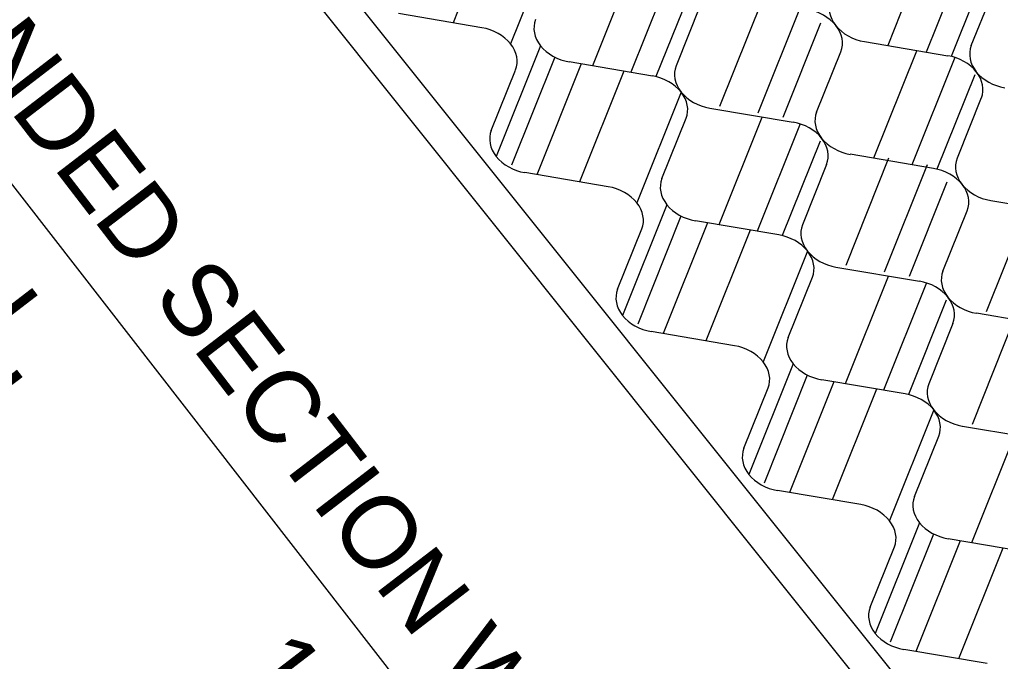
# Model space of a CAD drawing. Extents: x 638850 to 644908, y 297188 to 298900.
# Drawn here: x 638997.23 to 639037.44, y 298261.15 to 298287.46 of the extents above; entities that cross this region are included whole.
import ezdxf

# ---------------------------------------------------------------- set-up
doc = ezdxf.new("R2010")
doc.units = 0
for name, color, linetype in [('2', 7, 'Continuous'), ('3', 7, 'Continuous'), ('6', 7, 'Continuous')]:
    doc.layers.add(name, color=color, linetype=linetype)

msp = doc.modelspace()

# ---------------------------------------------------------------- linework, layer by layer
at = {"layer": '2'}
for p, q in [((639016.818, 298291.868), (639015.001, 298287.328)), ((639019.171, 298291.012), (639017.353, 298286.47)), ((639034.582, 298290.8), (639032.821, 298286.402)), ((639036.158, 298290.536), (639034.397, 298286.135)), ((639022.478, 298289.968), (639020.718, 298285.57)), ((639024.054, 298289.704), (639022.293, 298285.304)), ((639036.971, 298289.825), (639035.423, 298285.956)), ((639024.867, 298288.994), (639023.319, 298285.125)), ((639036.25, 298286.398), (639037.243, 298288.873)), ((639025.137, 298288.042), (639024.146, 298285.567)), ((639027.681, 298288.295), (639025.921, 298283.897)), ((639029.257, 298288.031), (639027.496, 298283.631)), ((639016.183, 298287.13), (639012.764, 298287.708)), ((639030.071, 298287.321), (639028.522, 298283.452)), ((639018.588, 298286.388), (639016.771, 298281.849)), ((639031.865, 298286.561), (639035.284, 298285.983)), ((639029.906, 298283.671), (639030.899, 298286.146)), ((639034.001, 298286.175), (639032.241, 298281.777)), ((639019.166, 298285.925), (639017.392, 298281.492)), ((639020.258, 298285.645), (639018.441, 298281.104)), ((639023.18, 298285.151), (639019.761, 298285.73)), ((639035.577, 298285.912), (639033.816, 298281.511)), ((639016.566, 298282.922), (639017.559, 298285.397)), ((639021.999, 298285.35), (639020.182, 298280.81)), ((639036.39, 298285.201), (639034.842, 298281.332)), ((639024.351, 298284.494), (639022.534, 298279.952)), ((639036.66, 298284.252), (639035.668, 298281.777)), ((639025.522, 298283.834), (639028.94, 298283.255)), ((639023.563, 298280.944), (639024.556, 298283.418)), ((639027.656, 298283.451), (639025.896, 298279.053)), ((639029.232, 298283.187), (639027.471, 298278.786)), ((639030.046, 298282.477), (639028.497, 298278.607)), ((639034.702, 298281.362), (639031.283, 298281.94)), ((639030.317, 298281.524), (639029.324, 298279.05)), ((639032.859, 298281.778), (639031.099, 298277.38)), ((639034.436, 298281.514), (639032.675, 298277.113)), ((639021.362, 298280.61), (639017.945, 298281.19)), ((639035.249, 298280.804), (639033.701, 298276.934)), ((639037.044, 298280.044), (639040.462, 298279.466)), ((639023.768, 298279.87), (639021.952, 298275.331)), ((639035.085, 298277.154), (639036.078, 298279.628)), ((639038.62, 298279.882), (639036.86, 298275.484)), ((639024.345, 298279.408), (639022.57, 298274.975)), ((639025.436, 298279.128), (639023.619, 298274.587)), ((639028.358, 298278.634), (639024.94, 298279.212)), ((639021.746, 298276.404), (639022.739, 298278.879)), ((639027.177, 298278.832), (639025.36, 298274.293)), ((639029.529, 298277.974), (639027.712, 298273.435)), ((639030.7, 298277.316), (639034.119, 298276.738)), ((639028.741, 298274.426), (639029.734, 298276.901)), ((639032.834, 298276.931), (639031.073, 298272.533)), ((639034.41, 298276.668), (639032.649, 298272.267)), ((639035.223, 298275.957), (639033.675, 298272.088)), ((639038.04, 298275.26), (639036.28, 298270.862)), ((639039.879, 298274.842), (639036.461, 298275.42)), ((639035.495, 298275.005), (639034.502, 298272.53)), ((639026.541, 298274.093), (639023.122, 298274.671)), ((639028.947, 298273.353), (639027.129, 298268.812)), ((639029.523, 298272.89), (639027.749, 298268.457)), ((639033.536, 298272.115), (639030.118, 298272.695)), ((639026.925, 298269.887), (639027.917, 298272.362)), ((639030.615, 298272.611), (639028.797, 298268.07)), ((639032.355, 298272.315), (639030.538, 298267.775)), ((639034.707, 298271.457), (639032.89, 298266.918)), ((639035.881, 298270.798), (639039.297, 298270.221)), ((639033.922, 298267.908), (639034.912, 298270.383)), ((639038.014, 298270.413), (639036.254, 298266.015)), ((639031.719, 298267.576), (639028.301, 298268.154)), ((639034.127, 298266.835), (639032.31, 298262.293)), ((639034.703, 298266.37), (639032.928, 298261.937)), ((639032.104, 298263.367), (639033.095, 298265.842)), ((639035.794, 298266.09), (639033.977, 298261.549)), ((639038.716, 298265.597), (639035.298, 298266.175)), ((639037.535, 298265.795), (639035.718, 298261.255)), ((639036.899, 298261.057), (639033.481, 298261.636))]:
    msp.add_line(p, q, dxfattribs=at)
for centre, start_param, end_param in [((639031.994, 298287.78), 6.186654, 7.077676), ((639029.393, 298286.661), 3.936083, 4.827105), ((639019.89, 298286.948), 6.186654, 7.077676), ((639029.393, 298286.661), 3.045062, 3.936083), ((639031.994, 298287.78), 0.794491, 1.685512), ((639016.053, 298285.912), 3.936083, 4.827105), ((639016.053, 298285.912), 3.045062, 3.936083), ((639019.89, 298286.948), 0.794491, 1.685512), ((639037.755, 298285.884), 6.186654, 7.077676), ((639035.154, 298284.766), 3.936083, 4.827105), ((639025.651, 298285.053), 6.186654, 7.077676), ((639023.049, 298283.934), 3.936083, 4.827105), ((639037.755, 298285.884), 0.794491, 1.685512), ((639035.154, 298284.766), 3.045062, 3.936083), ((639023.049, 298283.934), 3.045062, 3.936083), ((639025.651, 298285.053), 0.794491, 1.685512), ((639031.412, 298283.157), 6.186654, 7.077676), ((639028.811, 298282.038), 3.936083, 4.827105), ((639018.073, 298282.408), 6.186654, 7.077676), ((639028.811, 298282.038), 3.045062, 3.936083), ((639031.412, 298283.157), 0.794491, 1.685512), ((639018.073, 298282.408), 0.794491, 1.685512), ((639037.173, 298281.262), 6.186654, 7.077676), ((639034.572, 298280.143), 3.936083, 4.827105), ((639025.069, 298280.43), 6.186654, 7.077676), ((639021.232, 298279.393), 3.936083, 4.827105), ((639034.572, 298280.143), 3.045062, 3.936083), ((639037.173, 298281.262), 0.794491, 1.685512), ((639021.232, 298279.393), 3.045062, 3.936083), ((639025.069, 298280.43), 0.794491, 1.685512), ((639030.83, 298278.534), 6.186654, 7.077676), ((639028.228, 298277.416), 3.936083, 4.827105), ((639028.228, 298277.416), 3.045062, 3.936083), ((639030.83, 298278.534), 0.794491, 1.685512), ((639036.591, 298276.639), 6.186654, 7.077676), ((639033.989, 298275.52), 3.936083, 4.827105), ((639023.252, 298275.889), 6.186654, 7.077676), ((639036.591, 298276.639), 0.794491, 1.685512), ((639033.989, 298275.52), 3.045062, 3.936083), ((639023.252, 298275.889), 0.794491, 1.685512), ((639030.248, 298273.912), 6.186654, 7.077676), ((639026.411, 298272.875), 3.936083, 4.827105), ((639026.411, 298272.875), 3.045062, 3.936083), ((639030.248, 298273.912), 0.794491, 1.685512), ((639036.009, 298272.016), 6.186654, 7.077676), ((639033.407, 298270.898), 3.936083, 4.827105), ((639033.407, 298270.898), 3.045062, 3.936083), ((639036.009, 298272.016), 0.794491, 1.685512), ((639028.431, 298269.371), 6.186654, 7.077676), ((639028.431, 298269.371), 0.794491, 1.685512), ((639035.427, 298267.393), 6.186654, 7.077676), ((639031.59, 298266.357), 3.936083, 4.827105), ((639031.59, 298266.357), 3.045062, 3.936083), ((639035.427, 298267.393), 0.794491, 1.685512), ((639033.61, 298262.853), 6.186654, 7.077676), ((639033.61, 298262.853), 0.794491, 1.685512)]:
    msp.add_ellipse(centre, major_axis=(-1.543, 0.403), ratio=0.764477, start_param=start_param, end_param=end_param, dxfattribs=at)
at = {"layer": '6'}
for p, q in [((638963.468, 298347.689), (639039.958, 298252.027)), ((638963.077, 298346.104), (639039.567, 298250.442)), ((638981.818, 298300.116), (639034.584, 298232.231))]:
    msp.add_line(p, q, dxfattribs=at)

# ---------------------------------------------------------------- texts
at = {"layer": '3'}
for s, p in [('8\'-0" NOMINAL,', (638979.842, 298294.835)), ('EXPANDED SECTION WIDTH', (638988.51, 298294.517)), ('10 CELLS WIDE', (639006.151, 298260.84))]:
    msp.add_text(s, height=3, rotation=307.532, dxfattribs=at).set_placement(p)

doc.saveas('drawing.dxf')
